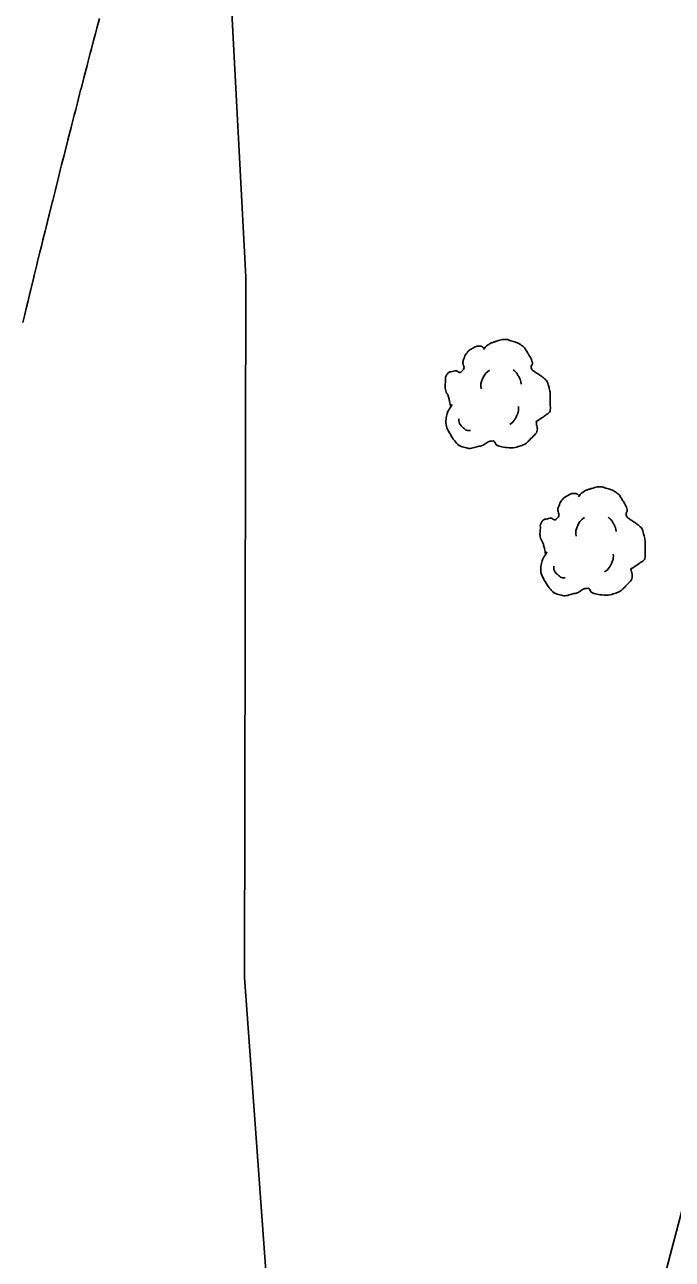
# Model space of a CAD drawing. Extents: x 2145380 to 2157287, y 139568 to 149130.
# Drawn here: x 2151122.5 to 2151163, y 141329.7 to 141407 of the extents above; entities that cross this region are included whole.
import ezdxf

# ---------------------------------------------------------------- set-up
doc = ezdxf.new("R2010")
doc.units = 0
for name, color, linetype in [('PR_PREVIOUSLY CONSTRUCTED', 7, 'Continuous'), ('TOPO_Building', 7, 'Continuous'), ('TOPO_Flowline', 7, 'Continuous'), ('TOPO_Tree', 7, 'Continuous')]:
    doc.layers.add(name, color=color, linetype=linetype)

# ---------------------------------------------------------------- blocks, each defined once
blk = doc.blocks.new('TREE')
at = {"layer": 'TOPO_Tree'}
for points in [[(-3.49, 17.6), (-3.07, 18.27), (-2.58, 18.8), (-1.9, 19.19), (-1.05, 19.68), (-0.19, 19.96), (0.74, 20.24), (1.62, 20.51), (2.51, 20.82), (3.39, 20.77), (4.1, 20.73), (4.8, 20.47), (5.51, 20.24), (6.43, 19.95), (7.32, 19.73), (8.15, 19.19), (9.36, 18.4), (10.02, 17.21), (10.8, 16.01), (11.24, 15.33), (11.58, 14.62), (11.86, 13.89), (12.17, 13.08), (11.37, 12.02), (11.86, 11.25), (12, 11.03), (12.18, 10.86), (12.39, 10.72), (12.91, 10.35), (13.45, 10.02), (13.97, 9.66), (14.7, 9.16), (15.41, 8.68), (16.09, 8.07), (16.7, 7.53), (16.93, 6.73), (17.15, 5.95), (17.59, 4.38), (17.71, 2.77), (17.68, 1.19), (17.65, -0.25), (17.83, -2.22), (16.62, -3.04), (15.47, -3.83), (14.31, -4.58), (13.16, -5.35)], [(-14.07, -0.4), (-14.17, 0.5), (-14.37, 1.38), (-14.6, 2.25), (-14.84, 3.17), (-15.47, 3.96), (-15.66, 4.9), (-15.8, 5.59), (-15.71, 6.31), (-15.66, 7.01), (-15.6, 7.91), (-15.72, 8.8), (-15.13, 9.66), (-14.62, 10.42), (-13.76, 10.49), (-13.02, 10.72), (-12.18, 10.98), (-11.06, 10), (-10.37, 10.72), (-9.4, 11.74), (-10.29, 13.28), (-9.84, 14.42), (-9.56, 15.15), (-9.32, 15.89), (-8.78, 16.54), (-8.18, 17.26), (-7.5, 17.68), (-6.67, 18.13), (-6.14, 18.41), (-5.61, 18.61), (-5.08, 18.66), (-4.55, 18.71), (-4.02, 18.54), (-3.49, 18.13)], [(-4.21, 5.09), (-4.46, 6.09), (-4.3, 7.21), (-3.84, 8.21), (-3.33, 9.34), (-2.71, 10.27), (-1.64, 10.97)], [(5.89, 11.15), (6.5, 10.68), (6.96, 10.17), (7.36, 9.5), (7.93, 8.56), (8.31, 7.6), (8.46, 6.56)], [(13.16, -5.34), (13.25, -5.81), (13.36, -6.28), (13.45, -6.75), (13.76, -8.52), (12.24, -10.03), (10.8, -11.51), (9.98, -12.34), (9.13, -12.77), (8.15, -13.1), (5.97, -13.83), (3.32, -13.56), (1.27, -13.1), (0.49, -12.92), (-0.06, -11.44), (-0.84, -11.51), (-2.04, -11.61), (-3.28, -12.78), (-4.55, -13.1), (-6.06, -13.47), (-7.77, -14.03), (-9.31, -13.62), (-11.36, -13.09), (-12.84, -11.41), (-14.07, -9.39), (-15.32, -7.35), (-15.61, -5.13), (-15.13, -3.04), (-14.87, -1.89), (-13.91, -0.75), (-13.54, 0.13)], [(4.79, -6.29), (5.71, -5.66), (6.3, -4.92), (6.81, -3.91), (7.36, -2.81), (7.63, -1.7), (7.54, -0.6)], [(-11.38, -4.46), (-11.47, -5.41), (-11.03, -6.32), (-10.09, -7.22), (-9.3, -7.97), (-8.49, -8.26), (-7.7, -8.14)]]:
    blk.add_open_spline(points, degree=3, dxfattribs=at)

msp = doc.modelspace()

# ---------------------------------------------------------------- linework, layer by layer
at = {"layer": 'PR_PREVIOUSLY CONSTRUCTED'}
msp.add_lwpolyline([(2151122.43, 141388.356), (2151122.546, 141388.841), (2151122.659, 141389.309), (2151122.735, 141389.622), (2151122.89, 141390.262), (2151122.924, 141390.402), (2151122.985, 141390.652), (2151123.114, 141391.183), (2151123.122, 141391.214), (2151123.138, 141391.279), (2151123.305, 141391.963), (2151123.355, 141392.166), (2151123.497, 141392.743), (2151123.589, 141393.118), (2151123.689, 141393.523), (2151123.824, 141394.069), (2151123.881, 141394.303), (2151124.059, 141395.021), (2151124.075, 141395.083), (2151124.269, 141395.863), (2151124.296, 141395.972), (2151124.464, 141396.642), (2151124.534, 141396.922), (2151124.595, 141397.165), (2151124.659, 141397.421), (2151124.773, 141397.873), (2151124.855, 141398.2), (2151125.013, 141398.823), (2151125.052, 141398.979), (2151125.25, 141399.758), (2151125.253, 141399.773), (2151125.448, 141400.536), (2151125.495, 141400.723), (2151125.646, 141401.315), (2151125.738, 141401.673), (2151125.846, 141402.093), (2151125.982, 141402.622), (2151126.046, 141402.871), (2151126.09, 141403.041), (2151126.227, 141403.571), (2151126.247, 141403.649), (2151126.448, 141404.426), (2151126.472, 141404.52), (2151126.65, 141405.204), (2151126.719, 141405.468), (2151126.853, 141405.981), (2151126.967, 141406.416), (2151127.057, 141406.758), (2151127.216, 141407.364)], dxfattribs=at)
at = {"layer": 'TOPO_Building'}
msp.add_lwpolyline([(2151228.677, 141579.256), (2151151.141, 141285.347), (2151313.72, 141242.457), (2151323.37, 141279.034), (2151349.278, 141272.199), (2151362.642, 141322.856), (2151336.945, 141329.635), (2151391.468, 141536.31)], close=True, dxfattribs=at)
at = {"layer": 'TOPO_Flowline'}
msp.add_lwpolyline([(2151242.973, 141248.641), (2151207.939, 141258.391), (2151188.82, 141263.144), (2151174.758, 141266.913), (2151163.254, 141270.361), (2151154.652, 141274.055), (2151146.522, 141279.488), (2151141.878, 141285.59), (2151140.091, 141295.172), (2151136.302, 141347.368), (2151136.374, 141391.19), (2151134.599, 141424.702), (2151132.572, 141446.758), (2151126.038, 141483.418)], dxfattribs=at)

# ---------------------------------------------------------------- block references
at = {"layer": 'TOPO_Tree', "xscale": 0.19685000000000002, "yscale": 0.19685000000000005}
for p in [(2151151.937, 141383.199), (2151157.874, 141373.981)]:
    msp.add_blockref('TREE', p, dxfattribs=at)

doc.saveas('drawing.dxf')
